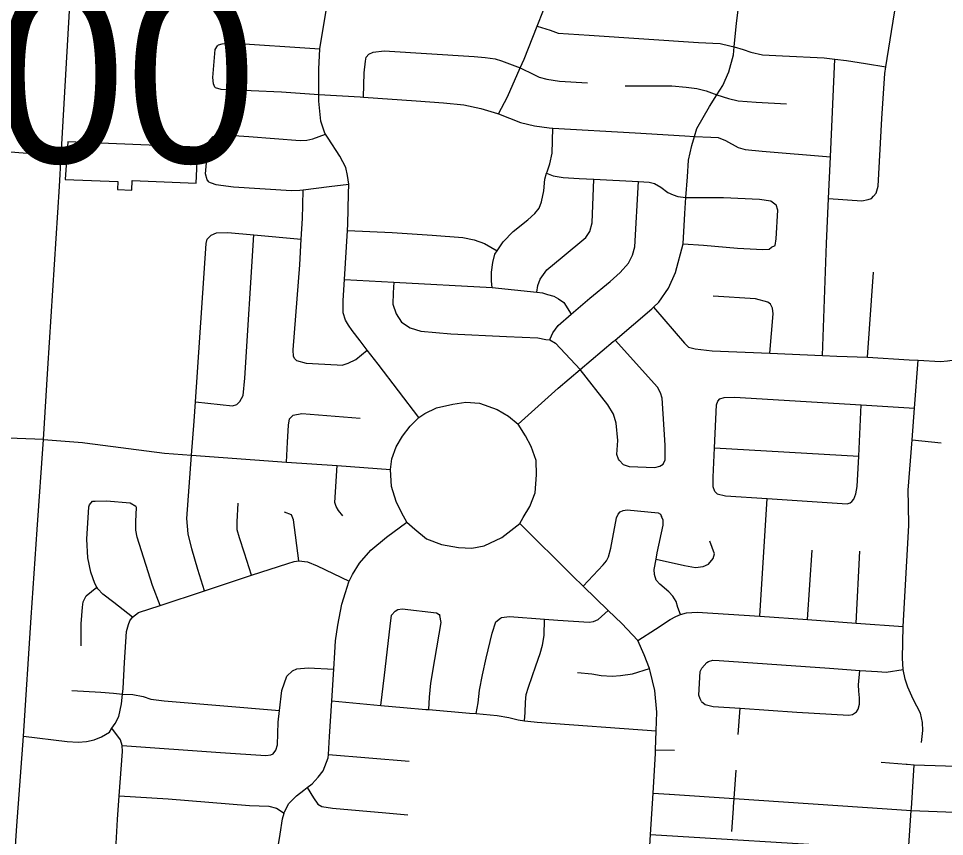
# Model space of a CAD drawing. Extents: x 1659811 to 1934326, y 644115 to 934867.
# Drawn here: x 1835122 to 1840906, y 754351 to 759459 of the extents above; entities that cross this region are included whole.
import ezdxf

# ---------------------------------------------------------------- set-up
doc = ezdxf.new("R2010")
doc.units = 0
for name, color, linetype in [('Default', 7, 'Continuous'), ('GM_X_City_Street', 7, 'Continuous'), ('GM_X_Corporation', 7, 'Continuous')]:
    doc.layers.add(name, color=color, linetype=linetype)

msp = doc.modelspace()

# ---------------------------------------------------------------- linework, layer by layer
at = {"layer": 'GM_X_City_Street'}
for points in [[(1834938.1, 751854), (1834942.7, 751916.8), (1834989.5, 752577.4), (1835031.2, 753215.4), (1835051.2, 753503.6), (1835061.6, 753693.7), (1835074.6, 753849.9), (1835112.8, 754416.8), (1835152.7, 754977.5), (1835202.2, 755718.8), (1835238.7, 756269.2), (1835277.7, 756830.8), (1835304.6, 757272.7), (1835379.3, 758410.7), (1835388.8, 758602.5), (1835440.9, 759507), (1835488.7, 760269.2), (1835505.2, 760553.9)], [(1838242.7, 756925.5), (1838493.2, 757150.8), (1838630.9, 757267.4), (1838836.5, 757441.7), (1838848.3, 757451.7), (1839078.8, 757647), (1839089.6, 757657.6), (1839121.3, 757688.8), (1839183.1, 757775.2), (1839226.6, 757872.9), (1839273.1, 758052.8), (1839283.7, 758241.2), (1839291.1, 758341.5), (1839300.8, 758471.6), (1839308.2, 758575.8), (1839327.4, 758665.8), (1839344.6, 758723.5), (1839358.9, 758771.7), (1839439, 758911), (1839484.3, 758982.5), (1839521, 759040.3), (1839558.3, 759126.1), (1839587.8, 759232), (1839592.5, 759281.7), (1839606.5, 759430.3), (1839699.8, 760174.3)], [(1840463.2, 758349.8), (1840479.6, 758369.7), (1840492.2, 758411.6), (1840515.8, 758834.5), (1840533.6, 759117.1), (1840540.3, 759158.5), (1840594.8, 759495.3), (1840642.3, 759713.7), (1840646.6, 759761.4), (1840655.3, 759826.5), (1840704.8, 760025.3), (1840736, 760144.5)], [(1838121.4, 758863.5), (1838176.8, 758969.9), (1838256.8, 759152), (1838280, 759205), (1838361.4, 759411.8), (1838400.9, 759512.3), (1838430.6, 759594.6), (1838442.8, 759647.3), (1838447.8, 759668.5)], [(1837623, 756968.6), (1837368.4, 757300), (1837300.8, 757387.8), (1837256, 757445.9), (1837206.7, 757510.7), (1837183, 757545.1), (1837165.4, 757575.5), (1837149.9, 757621.8), (1837151, 757698), (1837158.8, 757830.4), (1837177, 758135.3), (1837179.3, 758175), (1837183.9, 758365.4), (1837186.6, 758425.9), (1837177.3, 758479.8), (1837165.9, 758528.1), (1837128.8, 758600.8), (1837056, 758712.1), (1837040.3, 758736.4), (1837036.3, 758742.4), (1837011.2, 758819), (1836998.8, 758943.5), (1836998.6, 758985.5), (1836997.5, 759144.1), (1837004, 759270.3), (1837052.9, 759560)], [(1838361.4, 759411.8), (1838443.8, 759386.2), (1838494.1, 759368.4), (1838687, 759355.3), (1839370.2, 759310.5), (1839504.9, 759303.1), (1839565.2, 759289.4), (1839592.5, 759281.7), (1839649.7, 759265.7), (1839696, 759249.9), (1839770.4, 759232.2), (1839895, 759226.8), (1840154.2, 759214), (1840222.2, 759205.6), (1840294.9, 759196.6), (1840413.5, 759179.2), (1840540.3, 759158.5)], [(1836347.7, 759030.4), (1836339.9, 759050.5), (1836336.4, 759090.7), (1836350.8, 759265), (1836365.1, 759288.9), (1836371.2, 759294.8)], [(1836371.2, 759294.8), (1836393.4, 759300.5), (1836439.6, 759307.9), (1837004, 759270.3)], [(1837278, 758968.6), (1837282.2, 759120.3), (1837289.1, 759192.3), (1837293.5, 759218.4), (1837309.8, 759236.2), (1837338.1, 759249.9), (1837406.4, 759257), (1837967.9, 759221.4), (1838038.1, 759216.5), (1838100.2, 759207.7), (1838140.2, 759195.1), (1838256.8, 759152)], [(1840144.3, 757354), (1840168.3, 758054.9), (1840181.5, 758335.6), (1840193.6, 758595.9), (1840222.2, 759205.6)], [(1838256.8, 759152), (1838341.8, 759110.2), (1838373.7, 759093.7), (1838421.7, 759081), (1838501.8, 759067.9), (1838676.3, 759057.6)], [(1836347.7, 759030.4), (1836351.6, 759028.3), (1836385.6, 759017.8), (1836764.8, 759000.8), (1836998.6, 758985.5)], [(1838910.9, 759038.4), (1839203.9, 759038.5), (1839292.1, 759031.3), (1839360.2, 759022.4), (1839418.2, 759007.6), (1839484.3, 758982.5)], [(1836998.6, 758985.5), (1837256.1, 758970.2), (1837278, 758968.6), (1837607, 758945.5), (1837777.5, 758933.2), (1837903.7, 758919.4), (1838009.8, 758898), (1838113.8, 758866.5), (1838121.4, 758863.5), (1838257.5, 758810.5), (1838345.6, 758789.2), (1838437.7, 758776), (1838459.7, 758774.7), (1838973.2, 758744.8), (1839284.1, 758726.6), (1839344.6, 758723.5), (1839446.5, 758718.4), (1839492.6, 758715.8), (1839538.6, 758697.1), (1839618.3, 758653.9), (1839662.3, 758641.3), (1839768.5, 758631.9), (1840193.6, 758595.9)], [(1839484.3, 758982.5), (1839558.1, 758959.6), (1839618.1, 758944.7), (1839730.4, 758937.3), (1839918.9, 758926.7)], [(1838081.3, 757779.9), (1838075.8, 757820.1), (1838076.6, 757876.2), (1838085.4, 757936.3), (1838098.1, 757988.2), (1838112.2, 758009), (1838149.3, 758063.8), (1838212.4, 758129.1), (1838303.7, 758202.1), (1838348.4, 758241.7), (1838374.9, 758275.4), (1838389.5, 758315.3), (1838404.4, 758383.3), (1838409.4, 758455.4), (1838421.3, 758492.8), (1838424, 758501.4), (1838440.8, 758551.3), (1838455.7, 758619.3), (1838459.7, 758774.7)], [(1836313.7, 758437.2), (1836299.9, 758451.4), (1836290.3, 758489.6), (1836306.8, 758669.9), (1836313.1, 758693.9), (1836337.6, 758723.6)], [(1836337.6, 758723.6), (1836357.7, 758727.4), (1836403.9, 758732.8), (1836560.4, 758722.7), (1836881.2, 758698.4), (1836923.4, 758699.8), (1836961.6, 758707.3), (1837040.3, 758736.4)], [(1835057.4, 758628.9), (1835072, 758627.7), (1835388.8, 758602.5)], [(1838360.9, 757749.4), (1838366.5, 757792.1), (1838381.1, 757832), (1838422, 757889.7), (1838517.3, 757968.6), (1838665.5, 758091), (1838690.1, 758128.8), (1838704.8, 758182.7), (1838716.8, 758455.8)], [(1838421.3, 758492.8), (1838461.9, 758476.8), (1838523.9, 758465.9), (1838624.2, 758460.6), (1838716.8, 758455.8), (1838995.8, 758442), (1839061.4, 758436.7), (1839095.4, 758428.2), (1839135.3, 758405.7), (1839179, 758373), (1839211, 758358.5), (1839240.9, 758348.1), (1839291.1, 758341.5)], [(1836313.7, 758437.2), (1836325.7, 758433), (1836355.7, 758422.6), (1836465.9, 758409.1), (1836826.9, 758386.2), (1836879.1, 758387.6), (1836899.9, 758390.2), (1837062, 758411.2), (1837186.6, 758425.9)], [(1838440.3, 757452.2), (1838442.3, 757458.2), (1838458.9, 757496.1), (1838493.6, 757541.7), (1838574.3, 757612.1), (1838690.6, 757713.6), (1838818.4, 757816.2), (1838881.4, 757873.5), (1838932.3, 757931), (1838957.1, 757980.8), (1838971.8, 758032.8), (1838995.8, 758442)], [(1836849, 757334.9), (1836839.2, 757349.1), (1836837.8, 757391.3), (1836878.9, 757920.2), (1836888.8, 758081.1), (1836896.8, 758210.8), (1836897.9, 758293), (1836899.9, 758390.2)], [(1839291.1, 758341.5), (1839525.8, 758342.3), (1839750.5, 758331.3), (1839822.6, 758320.3), (1839854.4, 758295.8)], [(1840181.5, 758335.6), (1840390.6, 758320.7), (1840428.8, 758328.2), (1840451, 758336), (1840463.2, 758349.8)], [(1839826.8, 758031.4), (1839849, 758041.1), (1839855.6, 758083.2), (1839866, 758263.5), (1839854.4, 758295.8)], [(1836284.2, 755886.2), (1836241.9, 756019.4), (1836205.7, 756148.4), (1836183, 756241.1), (1836174.3, 756337.5), (1836203.6, 756732.1), (1836219.4, 756944.9), (1836227.5, 757065.3), (1836293.8, 758053.6), (1836300.3, 758081.6), (1836326.7, 758107.3)], [(1836227.5, 757065.3), (1836459.6, 757041.6), (1836485.9, 757049.2), (1836504.2, 757067), (1836524.8, 757104.9), (1836536.4, 757213), (1836592.4, 758108.6)], [(1836326.7, 758107.3), (1836359.1, 758120.9), (1836429.3, 758123.8), (1836592.4, 758108.6), (1836888.8, 758081.1)], [(1837177, 758135.3), (1837455.6, 758123.2), (1837706.3, 758105.8), (1837896.8, 758091.2), (1837968.9, 758078.2), (1838032.8, 758055.3), (1838112.2, 758009)], [(1839273.1, 758052.8), (1839401.4, 758043.1), (1839614, 758026.2), (1839772.4, 758016.1), (1839810.6, 758019.6), (1839826.8, 758031.4)], [(1840425.8, 757344.2), (1840463, 757874.5)], [(1837158.8, 757830.4), (1837467.6, 757812.1), (1838081.3, 757779.9), (1838360.9, 757749.4), (1838396, 757745.6), (1838425.9, 757735.2), (1838465.9, 757724.6), (1838495.8, 757708.2), (1838527.7, 757685.7), (1838574.3, 757612.1)], [(1837467.6, 757812.1), (1837462.7, 757746), (1837459.7, 757675.8), (1837481, 757615.4), (1837514.4, 757562.8), (1837568.2, 757528), (1837636.1, 757507), (1837822.6, 757490.5), (1838169.6, 757473.8), (1838366.1, 757465.2), (1838416.2, 757454.5), (1838440.3, 757452.2), (1838476.1, 757431.6), (1838630.9, 757267.4)], [(1839815.6, 757368.5), (1839835.3, 757616.1), (1839831.8, 757650.3), (1839820.1, 757676.5), (1839802.2, 757688.7), (1839726.1, 757707.8), (1839461.4, 757725.4)], [(1840425.8, 757344.2), (1840686.5, 757328.1), (1840742.2, 757325), (1840881.4, 757317.1), (1840925.6, 757321.3), (1840995.8, 757331.6), (1841148.2, 757384.5), (1841484.9, 757540.4), (1841691.2, 757637.7), (1841741.4, 757657.9), (1841789.5, 757670.2), (1841896, 757668.7), (1842142.4, 757708.5)], [(1839089.6, 757657.6), (1839281.8, 757431.7), (1839308.1, 757407.7), (1839348.3, 757395.9), (1839454.8, 757384.4), (1839815.6, 757368.5), (1840144.3, 757354), (1840234.4, 757350.1), (1840425.8, 757344.2)], [(1839148.5, 756676.5), (1839160.9, 756702.5), (1839162.1, 756794.7), (1839141.9, 757087.8), (1839132.3, 757122), (1839112.7, 757156.4), (1838848.3, 757451.7)], [(1836849, 757334.9), (1836858.9, 757322.8), (1836919, 757307.9), (1837113.5, 757297.3), (1837143.6, 757294.9), (1837181.9, 757306.5), (1837228.3, 757329.9), (1837300.8, 757387.8)], [(1840763.1, 754938.1), (1840771.9, 755012.3), (1840768.4, 755062.5), (1840757, 755120.8), (1840709.8, 755209.6), (1840676.5, 755284.3), (1840661, 755332.6), (1840647.5, 755393), (1840644.3, 755465.2), (1840648.6, 755661.8), (1840683.2, 756293.6), (1840680.6, 756420), (1840679.6, 756514.4), (1840703.7, 756827.2), (1840719.1, 757025.5), (1840742.2, 757325)], [(1838875.8, 756698.2), (1838869.9, 756708.3), (1838860.3, 756736.5), (1838865.4, 756824.7), (1838854.8, 756933.2), (1838839.5, 756989.5), (1838804.2, 757046.2), (1838630.9, 757267.4)], [(1837623, 756968.6), (1837661, 756992.8), (1837733.2, 757027.3), (1837835.5, 757051.8), (1837915.7, 757064.2), (1838002.2, 757056.6), (1838112.9, 757017.1), (1838183.4, 756975.3), (1838242.7, 756925.5)], [(1839471.5, 756505.8), (1839461.7, 756534), (1839460.4, 756594.2), (1839469.7, 756779.1), (1839483.2, 757047.5), (1839491.5, 757069.5), (1839503.7, 757083.4)], [(1839503.7, 757083.4), (1839529.9, 757093.1), (1839594.1, 757094.4), (1840386.2, 757045.9), (1840719.1, 757025.5)], [(1840327.7, 756444.1), (1840339.8, 756458), (1840352.2, 756490), (1840360.7, 756536), (1840370.3, 756726.4), (1840386.2, 757045.9)], [(1836796.8, 756689.6), (1836802, 756814.1), (1836809.4, 756920.3), (1836814, 756960.3), (1836838.4, 756982.1), (1836892.7, 756993.4), (1837255.6, 756964.5)], [(1837548.1, 756314.7), (1837517.7, 756370.7), (1837481.1, 756442.7), (1837452.5, 756536.7), (1837445.9, 756643), (1837454.6, 756709.5), (1837480.9, 756784.7), (1837521.2, 756851.8), (1837569, 756914.2), (1837623, 756968.6)], [(1838253.2, 756306.1), (1838275.1, 756342.3), (1838317, 756412.6), (1838348.7, 756497), (1838358.1, 756609.3), (1838355.6, 756699.5), (1838325, 756787.6), (1838288.5, 756853.5), (1838242.7, 756925.5)], [(1835277.7, 756830.8), (1834946.3, 756842.8), (1834941.7, 756843.4)], [(1835277.7, 756830.8), (1835522.5, 756811.7), (1835536, 756809.9)], [(1835536, 756809.9), (1836033.2, 756744.4), (1836203.6, 756732.1), (1836796.8, 756689.6), (1837113.2, 756666.9), (1837445.9, 756643)], [(1839469.7, 756779.1), (1840370.3, 756726.4)], [(1840703.7, 756827.2), (1840885.4, 756809.1)], [(1837147.1, 756354.2), (1837121.5, 756386.6), (1837105.8, 756412.9), (1837098.1, 756437.1), (1837113.2, 756666.9)], [(1838875.8, 756698.2), (1838899.6, 756673.8), (1838937.5, 756661.3), (1839098, 756655.5), (1839128.5, 756663.8), (1839148.5, 756676.5)], [(1839471.5, 756505.8), (1839487.4, 756491.6), (1839537.4, 756479), (1839798.2, 756461.6), (1840297.4, 756428.3), (1840317.5, 756434.1), (1840327.7, 756444.1)], [(1835833.8, 755721), (1835717.1, 755812.7), (1835649.6, 755863.8), (1835617.9, 755898.5), (1835612.2, 755907.9), (1835598.4, 755930.9), (1835573.3, 756001.5), (1835554.6, 756092.1), (1835548.3, 756208.6), (1835561.2, 756409.1), (1835565.5, 756423.1), (1835583.8, 756444.9)], [(1835583.8, 756444.9), (1835601.9, 756444.6), (1835672.2, 756447.6), (1835820.5, 756435.3), (1835854.3, 756414.7)], [(1836577.8, 755982.6), (1836534.5, 756121.3), (1836503.7, 756216.1), (1836488.4, 756266.5), (1836487.1, 756316.7), (1836494.9, 756433)], [(1839752, 755726.1), (1839798.2, 756461.6)], [(1836006.2, 755793.7), (1835959.5, 755919.4), (1835863.5, 756219.8), (1835854.1, 756264.1), (1835854.9, 756318.3), (1835860.2, 756404.6), (1835854.3, 756414.7)], [(1836872.4, 756073.5), (1836840.6, 756329.3), (1836827, 756359.6), (1836783.1, 756376.4)], [(1838649.4, 755913.7), (1838774.2, 756048), (1838794.6, 756071.9), (1838806.9, 756097.8), (1838821.5, 756151.8), (1838857.6, 756342.1), (1838867.9, 756364), (1838880.1, 756377.9)], [(1838880.1, 756377.9), (1838898.3, 756387.8), (1838924.4, 756391.5), (1839118.8, 756371.3), (1839132.8, 756363.1), (1839138.7, 756349)], [(1836742.1, 754275.4), (1836757.4, 754365.5), (1836770.7, 754461.6), (1836780.8, 754497), (1836783.3, 754505.5), (1836810.1, 754557.3), (1836858.9, 754604.9), (1836905.5, 754640.3), (1836926.1, 754656.4), (1836956.2, 754679.8), (1836994.9, 754721.4), (1837025.6, 754761.1), (1837056.8, 754842.9), (1837058, 754863.4), (1837064.5, 754975.2), (1837078.6, 755198.3), (1837091.1, 755396.5), (1837097.6, 755500.3), (1837102.6, 755572.5), (1837116, 755670.6), (1837141.8, 755802.6), (1837164.8, 755874.5), (1837185.8, 755940.5), (1837188.2, 755945.2), (1837208.5, 755986.3), (1837251.6, 756057.9), (1837322.9, 756139.2), (1837420.3, 756220.1), (1837548.1, 756314.7)], [(1837548.1, 756314.7), (1837598.6, 756270.8), (1837671.2, 756209), (1837763.8, 756175.4), (1837870.3, 756155.9), (1837954.7, 756152.3), (1838031, 756166.7), (1838141.2, 756219.3), (1838253.2, 756306.1)], [(1839257.5, 755736.5), (1839241, 755781.9), (1839229.3, 755818.2), (1839209.6, 755852.5), (1839183.8, 755878.9), (1839128.1, 755927.7), (1839106.3, 755952), (1839094.6, 755986.3), (1839093, 756018.4), (1839105, 756083.3), (1839112.2, 756122.5), (1839150.1, 756294.7), (1839148.5, 756326.8), (1839138.7, 756349)], [(1839057, 754152.4), (1839069.9, 754362.9), (1839085.7, 754621.8), (1839100.8, 754868.4), (1839101.6, 754892.5), (1839105.6, 755010.6), (1839109.6, 755127.2), (1839097, 755263.7), (1839068.2, 755384.5), (1839062.7, 755399.5), (1839031.1, 755485.2), (1838990, 755576), (1838890.7, 755681.5), (1838805.7, 755763.3), (1838649.4, 755913.7), (1838584.8, 755975.9), (1838253.2, 756306.1)], [(1839105, 756083.3), (1839281.9, 756042.4), (1839352, 756031.5), (1839398.2, 756037), (1839432.5, 756052.7), (1839461, 756086.5), (1839469.3, 756116.5), (1839440.1, 756195.1)], [(1840050.8, 755706), (1840079.6, 756139.8)], [(1840353.6, 755683.9), (1840378.5, 756132.4)], [(1835152.7, 754977.5), (1835426.3, 754944.8), (1835494.5, 754939.9), (1835546.8, 754945.2), (1835595, 754954.6), (1835641.5, 754974.1), (1835690.1, 755003.5), (1835706.1, 755027), (1835726.9, 755057.2), (1835749.5, 755101), (1835764.6, 755179), (1835771.8, 755240.1), (1835776, 755275.2), (1835784.2, 755437.6), (1835796.8, 755632), (1835809.4, 755675.9), (1835817.7, 755697.9), (1835833.8, 755721), (1835872.6, 755749.3), (1836006.2, 755793.7), (1836284.2, 755886.2), (1836577.8, 755982.6), (1836804, 756055.8), (1836844.3, 756067.4), (1836872.4, 756073.5), (1836926.5, 756066.3), (1836988.4, 756041.4), (1837188.2, 755945.2)], [(1835514.3, 755540.8), (1835514.4, 755679.3), (1835521.9, 755783.5), (1835526.4, 755815.6), (1835545, 755853.4), (1835612.2, 755907.9)], [(1837386.1, 755169.8), (1837408.4, 755358.8), (1837443.7, 755665.5), (1837452.5, 755733.6), (1837474.8, 755757.4)], [(1837474.8, 755757.4), (1837491, 755769.3), (1837519.1, 755773), (1837733.6, 755748.6), (1837749.5, 755738.4), (1837753.4, 755730.3)], [(1837684.7, 755143.5), (1837689.8, 755221.2), (1837696.8, 755309.4), (1837722.4, 755455.7), (1837763, 755688), (1837753.4, 755730.3)], [(1838132.5, 755714), (1838138.6, 755717.9), (1838188.9, 755725.4), (1838407.5, 755708.5), (1838491.6, 755702), (1838686.2, 755689.8), (1838714.3, 755693.5), (1838742.5, 755705.2), (1838805.7, 755763.3)], [(1838990, 755576), (1839101, 755645), (1839192, 755706.2), (1839228.3, 755723.9), (1839257.5, 755736.5), (1839294.8, 755747.2), (1839361.1, 755752.5), (1839752, 755726.1), (1840050.8, 755706), (1840353.6, 755683.9), (1840648.6, 755661.8)], [(1837981.4, 755118.2), (1837992.5, 755185.8), (1838001.3, 755263.9), (1838020.4, 755360), (1838043.6, 755464.1), (1838081.4, 755620.2), (1838104.2, 755692.3), (1838132.5, 755714)], [(1838283.9, 755074.1), (1838286.8, 755126.3), (1838289.5, 755190.5), (1838294.1, 755238.6), (1838308.6, 755284.6), (1838354.1, 755416.5), (1838381.1, 755494.5), (1838395.7, 755546.5), (1838406.3, 755606.6), (1838407.5, 755708.5)], [(1839421.9, 755436.7), (1839432, 755444.7), (1839460.2, 755452.4), (1839498.3, 755449.9), (1840188.1, 755402.1), (1840376.8, 755388.6), (1840486.9, 755380.7), (1840543, 755378), (1840647.5, 755393)], [(1836712.7, 754868.1), (1836729.1, 754890), (1836739.6, 754923.9), (1836743.7, 755064.4), (1836752.2, 755138), (1836766.7, 755262.7), (1836798.1, 755352.6), (1836834.7, 755386.1), (1836861, 755397.8), (1836931.3, 755404.7), (1837091.1, 755396.5)], [(1838614.6, 755375.5), (1838702.8, 755366.5), (1838760.9, 755355.8), (1838831.1, 755353), (1838883.3, 755356.5), (1838957.6, 755367.6), (1839062.7, 755399.5)], [(1839389.2, 755194.3), (1839379.4, 755210.4), (1839371.6, 755234.6), (1839381.2, 755381), (1839391.5, 755403), (1839421.9, 755436.7)], [(1840355.8, 755129.3), (1840368, 755147.2), (1840376.3, 755177.2), (1840374.8, 755217.4), (1840371.2, 755259.6), (1840369.6, 755297.7), (1840376.8, 755388.6)], [(1835456.1, 755262.7), (1835636.6, 755251.9), (1835714.7, 755246.7), (1835771.8, 755240.1)], [(1835771.8, 755240.1), (1835837, 755236.8), (1835901.1, 755225.8), (1835949, 755209), (1836033.1, 755197.7), (1836752.2, 755138)], [(1837078.6, 755198.3), (1837386.1, 755169.8), (1837526.6, 755156.8), (1837665.8, 755145.1)], [(1839389.2, 755194.3), (1839411.1, 755176), (1839461.2, 755163.4), (1839629.7, 755151.8), (1839984.5, 755127.4), (1840309.4, 755109.7), (1840331.5, 755113.5), (1840355.8, 755129.3)], [(1837665.8, 755145.1), (1837666, 755145.1), (1837684.7, 755143.5), (1837939.6, 755122.1), (1837981.4, 755118.2), (1838112, 755106.1), (1838184.1, 755093.3), (1838244.2, 755078.6), (1838283.9, 755074.1), (1838303.3, 755071.9), (1838304, 755071.8)], [(1839617.8, 754989), (1839629.7, 755151.8)], [(1838304, 755071.8), (1838362.4, 755065.2), (1839105.6, 755010.6)], [(1835693, 753666.7), (1835706.9, 753894), (1835732.1, 754307.2), (1835741.2, 754457.5), (1835751.7, 754604.6), (1835771.6, 754882.5), (1835770.2, 754918.7), (1835758.6, 754955), (1835706.1, 755027)], [(1835770.2, 754918.7), (1836383.7, 754875.2), (1836666.4, 754856.8), (1836698.5, 754860.3), (1836712.7, 754868.1)], [(1837058, 754863.4), (1837563, 754821)], [(1839101.6, 754892.5), (1839219.4, 754889.1)], [(1840511, 754814.5), (1840666.1, 754803.3)], [(1839588.6, 754536), (1839592.4, 754587.6), (1839605.4, 754764.4)], [(1840666.1, 754803.3), (1840673.1, 754802.8), (1840717.8, 754799.5), (1841304, 754779.9), (1841792.9, 754750.1)], [(1840698.9, 754513.3), (1840699.7, 754524.9), (1840717.8, 754799.5)], [(1836926.1, 754656.4), (1836965.6, 754593.3), (1836991, 754552.8), (1837016.9, 754538.3), (1837083, 754527.3), (1837415.7, 754498.1), (1837554.1, 754485.9)], [(1835751.7, 754604.6), (1836056.3, 754587.1), (1836565.5, 754545.2), (1836685.8, 754539.4), (1836733.8, 754528.6), (1836780.8, 754497)], [(1839085.7, 754621.8), (1839187.1, 754615)], [(1839187.1, 754615), (1839188, 754614.9), (1839592.4, 754587.6), (1840548, 754523.1), (1840698.9, 754513.3), (1841944.7, 754466)], [(1839577.2, 754381.4), (1839587.8, 754525), (1839588.6, 754536)], [(1840674.3, 754140.4), (1840682.4, 754262.7), (1840698.9, 754513.3)], [(1839069.9, 754362.9), (1840366.8, 754284.3), (1840682.4, 754262.7), (1840704.1, 754261.3), (1840732.4, 754259.6)]]:
    msp.add_lwpolyline(points, dxfattribs=at)
at = {"layer": 'GM_X_Corporation'}
msp.add_lwpolyline([(1835414.3, 758454.3), (1835742.2, 758440.8), (1835740.1, 758390.8), (1835830, 758387.1), (1835832.5, 758447.1), (1836232.2, 758430.6), (1836241.4, 758655.4), (1835429.5, 758688.9)], close=True, dxfattribs=at)

# ---------------------------------------------------------------- texts
at = {"layer": 'Default'}
msp.add_text('26.00', height=1100, dxfattribs=at).set_placement((1832928.2, 758559.1))

doc.saveas('drawing.dxf')
